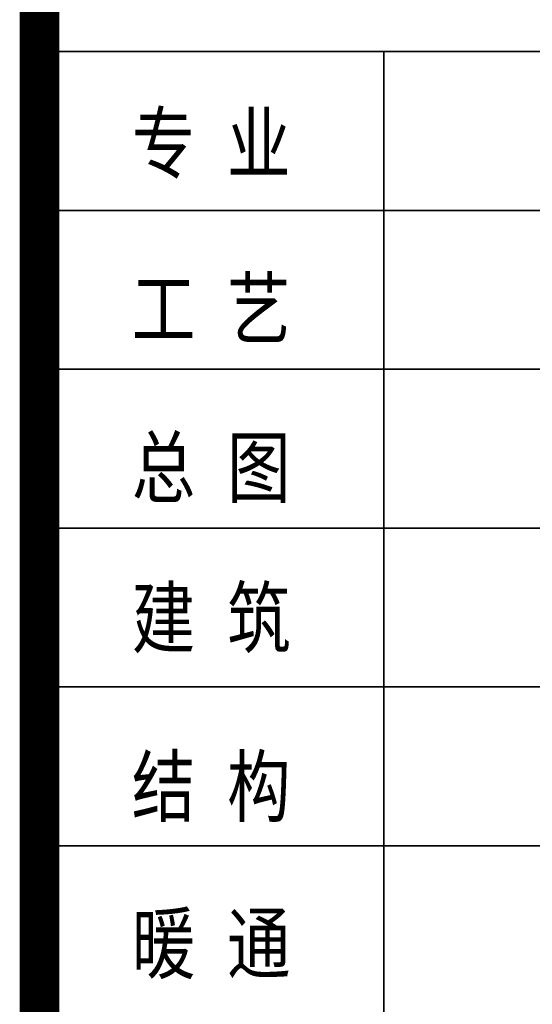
# Model space of a CAD drawing. Extents: x 797781 to 1255204, y 21234 to 1024248.
# Tile 400 of 656: x 1002637 to 1004573, y 362303 to 366023. Entities that reach past the tile are written whole.
import ezdxf

# ---------------------------------------------------------------- set-up
doc = ezdxf.new("R2010")
doc.units = 0
doc.header["$LTSCALE"] = 1000
doc.header["$MEASUREMENT"] = 0
doc.layers.add('230303生产综合楼-平面图_t8$0$图框', color=4, linetype='Continuous', lineweight=35)
doc.styles.add('230303生产综合楼-平面图_t8$0$-黑体', font='simhei.ttf', dxfattribs={"width": 0.8})

# ---------------------------------------------------------------- blocks, each defined once
blk = doc.blocks.new('230303生产综合楼-平面图_t8$0$图签')
at = {"layer": '230303生产综合楼-平面图_t8$0$图框', "color": 4}
for p, q in [((-4000, 14300), (0, 14300)), ((-4000, 13700), (0, 13700)), ((-4000, 13100), (0, 13100)), ((-4000, 12500), (0, 12500)), ((-4000, 11900), (0, 11900)), ((-4000, 11300), (0, 11300))]:
    blk.add_line(p, q, dxfattribs=at)
at = {"layer": '230303生产综合楼-平面图_t8$0$图框', "linetype": 'Continuous'}
blk.add_line((-2700, 9500), (-2700, 14300), dxfattribs=at)
at = {"layer": '230303生产综合楼-平面图_t8$0$图框', "style": '230303生产综合楼-平面图_t8$0$-黑体', "width": 0.8}
for s, p in [('专 业', (-3651.9, 13844.1)), ('工 艺', (-3651.9, 13219.1)), ('总 图', (-3651.9, 12619.1)), ('建 筑', (-3651.9, 12051.1)), ('结 构', (-3651.9, 11414.1)), ('暖 通', (-3651.9, 10821.1))]:
    blk.add_text(s, height=220, dxfattribs=at).set_placement(p)

msp = doc.modelspace()

# ---------------------------------------------------------------- linework, layer by layer
at = {"layer": '230303生产综合楼-平面图_t8$0$图框', "const_width": 150}
msp.add_lwpolyline([(1002711.7, 409000.2), (1002711.7, 351600.2)], dxfattribs=at)

# ---------------------------------------------------------------- block references
msp.add_blockref('230303生产综合楼-平面图_t8$0$图签', (1006711.7, 351602.3))

doc.saveas('drawing.dxf')
